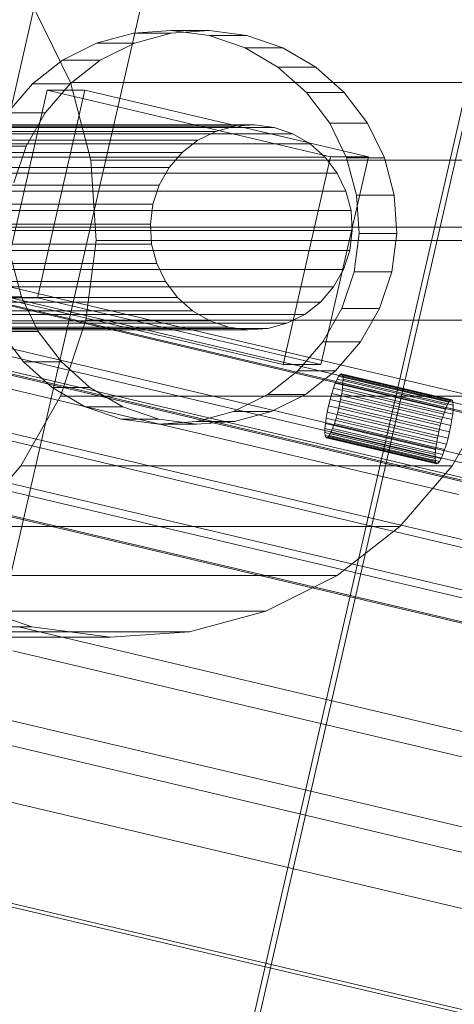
# Model space of a CAD drawing. Header units: millimetres. Extents: x -2233 to 61924, y -68080 to 6847.
# Tile 756 of 1056: x 19014 to 19067, y 2155 to 2275. Entities that reach past the tile are written whole.
import ezdxf

# ---------------------------------------------------------------- set-up
doc = ezdxf.new("R2010")
doc.units = ezdxf.units.MM
doc.layers.add('COTAS_P', color=1, linetype='Continuous', lineweight=0)
doc.layers.add('lateral_C10', color=7, linetype='Continuous', lineweight=0)
doc.dimstyles.new('R19_100', dxfattribs={"dimtxt": 250, "dimasz": 150, "dimexe": 150, "dimexo": 80, "dimgap": 100, "dimtad": 1, "dimtih": 1, "dimtoh": 1, "dimdsep": 46, "dimcen": 0.09, "dimadec": 0, "dimazin": 0, "dimtfac": 1, "dimtdec": 4, "dimtofl": 0, "dimtmove": 0, "dimatfit": 3, "dimfxl": 1, "dimtolj": 1, "dimtzin": 0, "dimarcsym": 0})

# ---------------------------------------------------------------- blocks, each defined once
blk = doc.blocks.new('DIM_R28_4')
at = {"layer": 'COTAS_P'}
for p, q in [((15248.37, 1279.09), (24311.82, 4109.09)), ((24311.82, 4109.09), (24155.23, 4107.34)), ((24311.82, 4109.09), (24182.05, 4021.43)), ((24580.07, 3250), (24311.82, 4109.09)), ((15248.37, 1279.09), (15378.14, 1366.76)), ((15248.37, 1279.09), (15404.97, 1280.85)), ((15516.62, 420), (15248.37, 1279.09))]:
    blk.add_line(p, q, dxfattribs=at)
blk.add_text('9495 P', height=250, rotation=17.3406, dxfattribs=at).set_placement((19750.29, 2789.55))
blk = doc.blocks.new('DIM_R28_20')
at = {"layer": 'COTAS_P'}
for p, q in [((19000, 2250), (19400, 2250)), ((19400, 2250), (19355, 2100)), ((19400, 0), (19400, 2250)), ((19400, 2250), (19445, 2100)), ((19400, 0), (19355, 150)), ((19400, 0), (19445, 150)), ((19000, 0), (19400, 0))]:
    blk.add_line(p, q, dxfattribs=at)
blk.add_text('2250 P', height=250, rotation=90, dxfattribs=at).set_placement((19300, 1125))

msp = doc.modelspace()

# ---------------------------------------------------------------- linework, layer by layer
at = {"layer": 'lateral_C10'}
for p, q in [((19010.399, 2198.271), (19034.964, 2305.415)), ((19005.409, 2233.152), (19021.487, 2303.283)), ((19019.843, 2267.645), (19015.56, 2276.433)), ((19027.527, 2273.677), (19023.046, 2272.456)), ((19032.158, 2273.988), (19027.527, 2273.677)), ((19027.527, 2273.677), (19032.131, 2273.677)), ((19027.649, 2272.456), (19032.131, 2273.677)), ((19032.131, 2273.677), (19036.761, 2273.988)), ((19036.76, 2273.377), (19032.158, 2273.988)), ((19032.158, 2273.988), (19036.761, 2273.988)), ((19041.155, 2271.868), (19036.76, 2273.377)), ((19036.76, 2273.377), (19041.363, 2273.377)), ((19036.761, 2273.988), (19041.363, 2273.377)), ((19041.363, 2273.377), (19045.758, 2271.868)), ((19023.046, 2272.456), (19018.885, 2270.372)), ((19023.046, 2272.456), (19027.649, 2272.456)), ((19023.488, 2270.372), (19027.649, 2272.456)), ((19032.291, 2110.476), (19069.584, 2273.141)), ((19032.949, 2110.476), (19070.242, 2273.141)), ((19045.176, 2269.518), (19041.155, 2271.868)), ((19041.155, 2271.868), (19045.758, 2271.868)), ((19045.758, 2271.868), (19049.779, 2269.518)), ((19018.885, 2270.372), (19015.205, 2267.505)), ((19018.885, 2270.372), (19023.488, 2270.372)), ((19019.808, 2267.505), (19023.488, 2270.372)), ((19048.667, 2266.419), (19045.176, 2269.518)), ((19045.176, 2269.518), (19049.779, 2269.518)), ((19049.779, 2269.518), (19053.27, 2266.419)), ((19015.205, 2267.505), (19012.148, 2263.966)), ((19015.205, 2267.505), (19019.808, 2267.505)), ((19016.751, 2263.966), (19019.808, 2267.505)), ((19022.351, 2258.179), (19019.843, 2267.645)), ((19019.843, 2267.645), (19072.45, 2267.645)), ((19011.203, 2241.413), (19017.009, 2266.738)), ((19015.806, 2241.413), (19021.612, 2266.738)), ((19051.597, 2258.587), (19017.009, 2266.738)), ((19017.009, 2266.738), (19021.612, 2266.738)), ((19021.612, 2266.738), (19056.201, 2258.587)), ((19051.495, 2262.688), (19048.667, 2266.419)), ((19048.667, 2266.419), (19053.27, 2266.419)), ((19053.27, 2266.419), (19056.098, 2262.688)), ((19012.148, 2263.966), (19016.751, 2263.966)), ((19014.433, 2259.89), (19016.751, 2263.966)), ((19053.55, 2258.47), (19051.495, 2262.688)), ((19051.495, 2262.688), (19056.098, 2262.688)), ((19056.098, 2262.688), (19058.154, 2258.47)), ((18953.727, 2261.696), (19037.57, 2261.696)), ((18956.061, 2262.332), (19039.905, 2262.332)), ((18958.473, 2262.494), (19042.317, 2262.494)), ((18960.87, 2262.175), (19044.713, 2262.175)), ((18963.159, 2261.389), (19047.002, 2261.389)), ((19035.403, 2260.61), (19037.57, 2261.696)), ((19037.57, 2261.696), (19039.905, 2262.332)), ((19039.905, 2262.332), (19042.317, 2262.494)), ((19042.317, 2262.494), (19044.713, 2262.175)), ((19044.713, 2262.175), (19047.002, 2261.389)), ((19047.002, 2261.389), (19049.097, 2260.166)), ((18951.56, 2260.61), (19035.403, 2260.61)), ((18965.253, 2260.166), (19049.097, 2260.166)), ((19033.487, 2259.117), (19035.403, 2260.61)), ((19049.097, 2260.166), (19050.915, 2258.551)), ((18949.643, 2259.117), (19033.487, 2259.117)), ((19009.83, 2259.89), (19014.433, 2259.89)), ((19012.945, 2255.433), (19014.433, 2259.89)), ((19031.894, 2257.274), (19033.487, 2259.117)), ((18967.071, 2258.551), (19050.915, 2258.551)), ((19022.991, 2248.399), (19022.351, 2258.179)), ((19022.351, 2258.179), (19074.959, 2258.179)), ((19051.597, 2258.587), (19045.791, 2233.262)), ((19050.394, 2233.262), (19056.201, 2258.587)), ((19050.915, 2258.551), (19052.388, 2256.608)), ((19056.201, 2258.587), (19051.597, 2258.587)), ((19054.755, 2253.926), (19053.55, 2258.47)), ((19053.55, 2258.47), (19058.154, 2258.47)), ((19058.154, 2258.47), (19059.358, 2253.926)), ((18948.051, 2257.274), (19031.894, 2257.274)), ((18968.544, 2256.608), (19052.388, 2256.608)), ((19030.687, 2255.151), (19031.894, 2257.274)), ((19052.388, 2256.608), (19053.458, 2254.411)), ((18946.844, 2255.151), (19030.687, 2255.151)), ((18969.615, 2254.411), (19053.458, 2254.411)), ((19029.912, 2252.83), (19030.687, 2255.151)), ((19053.458, 2254.411), (19054.086, 2252.045)), ((19055.062, 2249.232), (19054.755, 2253.926)), ((19054.755, 2253.926), (19059.358, 2253.926)), ((19059.358, 2253.926), (19059.665, 2249.232)), ((27727.139, 170.516), (18892.629, 2252.211)), ((18896.739, 2252.211), (27731.249, 170.516)), ((19029.912, 2252.83), (18946.068, 2252.83)), ((27797.008, 170.516), (18962.499, 2252.211)), ((18966.609, 2252.211), (27801.118, 170.516)), ((18970.242, 2252.045), (19054.086, 2252.045)), ((19029.598, 2250.4), (19029.912, 2252.83)), ((19054.086, 2252.045), (19054.245, 2249.6)), ((18945.755, 2250.4), (19029.598, 2250.4)), ((18970.402, 2249.6), (19054.245, 2249.6)), ((19029.758, 2247.955), (19029.598, 2250.4)), ((19054.245, 2249.6), (19053.932, 2247.17)), ((19021.735, 2238.68), (19022.991, 2248.399)), ((19022.991, 2248.399), (19075.598, 2248.399)), ((19054.459, 2244.567), (19055.062, 2249.232)), ((19055.062, 2249.232), (19059.665, 2249.232)), ((19059.665, 2249.232), (19059.062, 2244.567)), ((18945.914, 2247.955), (19029.758, 2247.955)), ((18970.088, 2247.17), (19053.932, 2247.17)), ((19069.431, 2227.15), (18982.96, 2247.525)), ((18992.167, 2247.525), (19078.637, 2227.15)), ((19030.385, 2245.589), (19029.758, 2247.955)), ((19053.932, 2247.17), (19053.156, 2244.849)), ((18891.289, 2246.367), (27725.799, 164.672)), ((27729.909, 164.672), (18895.399, 2246.367)), ((18961.159, 2246.367), (27795.668, 164.672)), ((27799.778, 164.672), (18965.269, 2246.367)), ((19013.853, 2241.53), (19012.649, 2246.074)), ((18946.542, 2245.589), (19030.385, 2245.589)), ((18969.313, 2244.849), (19053.156, 2244.849)), ((19031.456, 2243.392), (19030.385, 2245.589)), ((19053.156, 2244.849), (19051.949, 2242.726)), ((19052.97, 2240.11), (19054.459, 2244.567)), ((19054.459, 2244.567), (19059.062, 2244.567)), ((19059.062, 2244.567), (19057.574, 2240.11)), ((27725.129, 161.75), (18890.619, 2243.445)), ((18891.277, 2243.445), (27725.787, 161.75)), ((18947.612, 2243.392), (19031.456, 2243.392)), ((27798.451, 161.75), (18963.941, 2243.445)), ((18964.599, 2243.445), (27799.108, 161.75)), ((19032.929, 2241.449), (19031.456, 2243.392)), ((18968.106, 2242.726), (19051.949, 2242.726)), ((19051.949, 2242.726), (19050.357, 2240.883)), ((18949.085, 2241.449), (19032.929, 2241.449)), ((19009.25, 2241.53), (19013.853, 2241.53)), ((19015.806, 2241.413), (19011.203, 2241.413)), ((19011.203, 2241.413), (19045.791, 2233.262)), ((19015.909, 2237.312), (19013.853, 2241.53)), ((19050.394, 2233.262), (19015.806, 2241.413)), ((19034.747, 2239.834), (19032.929, 2241.449)), ((18950.903, 2239.834), (19034.747, 2239.834)), ((18966.513, 2240.883), (19050.357, 2240.883)), ((19036.841, 2238.611), (19034.747, 2239.834)), ((19050.357, 2240.883), (19048.44, 2239.39)), ((19050.653, 2236.034), (19052.97, 2240.11)), ((19052.97, 2240.11), (19057.574, 2240.11)), ((19057.574, 2240.11), (19055.256, 2236.034)), ((18952.998, 2238.611), (19036.841, 2238.611)), ((18964.597, 2239.39), (19048.44, 2239.39)), ((19018.634, 2229.397), (19021.735, 2238.68)), ((19021.735, 2238.68), (19074.343, 2238.68)), ((19039.13, 2237.825), (19036.841, 2238.611)), ((19048.44, 2239.39), (19046.273, 2238.304)), ((18955.287, 2237.825), (19039.13, 2237.825)), ((18957.683, 2237.506), (19041.527, 2237.506)), ((18960.095, 2237.668), (19043.939, 2237.668)), ((18962.43, 2238.304), (19046.273, 2238.304)), ((18980.727, 2237.785), (19067.198, 2217.41)), ((19076.404, 2217.41), (18989.934, 2237.785)), ((19041.527, 2237.506), (19039.13, 2237.825)), ((19043.939, 2237.668), (19041.527, 2237.506)), ((19046.273, 2238.304), (19043.939, 2237.668)), ((19083.287, 2150.491), (18718.19, 2236.52)), ((18772.441, 2236.52), (19137.539, 2150.491)), ((19011.305, 2237.312), (19014.133, 2233.581)), ((19011.305, 2237.312), (19015.909, 2237.312)), ((19018.736, 2233.581), (19015.909, 2237.312)), ((19047.595, 2232.495), (19050.653, 2236.034)), ((19050.653, 2236.034), (19055.256, 2236.034)), ((19055.256, 2236.034), (19052.199, 2232.495)), ((19014.133, 2233.581), (19017.624, 2230.482)), ((19014.133, 2233.581), (19018.736, 2233.581)), ((19022.228, 2230.482), (19018.736, 2233.581)), ((19045.791, 2233.262), (19050.394, 2233.262)), ((19043.916, 2229.628), (19047.595, 2232.495)), ((19047.595, 2232.495), (19052.199, 2232.495)), ((19052.199, 2232.495), (19048.519, 2229.628)), ((19052.381, 2231.474), (19052.17, 2230.989)), ((19052.577, 2231.834), (19052.381, 2231.474)), ((19065.832, 2228.304), (19052.381, 2231.474)), ((19052.751, 2232.056), (19052.577, 2231.834)), ((19066.028, 2228.664), (19052.577, 2231.834)), ((19052.897, 2232.131), (19052.751, 2232.056)), ((19066.202, 2228.886), (19052.751, 2232.056)), ((19053.008, 2232.056), (19052.897, 2232.131)), ((19066.348, 2228.961), (19052.897, 2232.131)), ((19053.08, 2231.834), (19053.008, 2232.056)), ((19066.459, 2228.886), (19053.008, 2232.056)), ((19053.112, 2231.474), (19053.08, 2231.834)), ((19066.531, 2228.664), (19053.08, 2231.834)), ((19053.1, 2230.989), (19053.112, 2231.474)), ((19066.563, 2228.304), (19053.112, 2231.474)), ((19017.624, 2230.482), (19021.645, 2228.132)), ((19017.624, 2230.482), (19022.228, 2230.482)), ((19026.248, 2228.132), (19022.228, 2230.482)), ((19051.953, 2230.399), (19051.738, 2229.725)), ((19052.17, 2230.989), (19051.953, 2230.399)), ((19065.404, 2227.229), (19051.953, 2230.399)), ((19065.621, 2227.82), (19052.17, 2230.989)), ((19052.953, 2229.725), (19053.047, 2230.399)), ((19053.047, 2230.399), (19053.1, 2230.989)), ((19066.498, 2227.229), (19053.047, 2230.399)), ((19066.551, 2227.82), (19053.1, 2230.989)), ((19013.806, 2220.905), (19018.634, 2229.397)), ((19018.634, 2229.397), (19071.242, 2229.397)), ((19039.755, 2227.544), (19043.916, 2229.628)), ((19043.916, 2229.628), (19048.519, 2229.628)), ((19048.519, 2229.628), (19044.358, 2227.544)), ((19051.533, 2228.994), (19051.346, 2228.234)), ((19051.738, 2229.725), (19051.533, 2228.994)), ((19064.984, 2225.825), (19051.533, 2228.994)), ((19065.189, 2226.556), (19051.738, 2229.725)), ((19052.661, 2228.234), (19052.823, 2228.994)), ((19052.823, 2228.994), (19052.953, 2229.725)), ((19066.274, 2225.825), (19052.823, 2228.994)), ((19066.404, 2226.556), (19052.953, 2229.725)), ((19066.202, 2228.886), (19066.348, 2228.961)), ((19066.348, 2228.961), (19066.459, 2228.886)), ((19071.242, 2229.397), (19066.413, 2220.905)), ((19021.645, 2228.132), (19026.041, 2226.623)), ((19021.645, 2228.132), (19026.248, 2228.132)), ((19030.644, 2226.623), (19026.248, 2228.132)), ((19051.346, 2228.234), (19051.184, 2227.474)), ((19064.797, 2225.065), (19051.346, 2228.234)), ((19052.474, 2227.474), (19052.661, 2228.234)), ((19052.661, 2228.234), (19066.112, 2225.065)), ((19065.404, 2227.229), (19065.621, 2227.82)), ((19065.621, 2227.82), (19065.832, 2228.304)), ((19065.832, 2228.304), (19066.028, 2228.664)), ((19066.028, 2228.664), (19066.202, 2228.886)), ((19066.459, 2228.886), (19066.531, 2228.664)), ((19066.551, 2227.82), (19066.498, 2227.229)), ((19066.531, 2228.664), (19066.563, 2228.304)), ((19066.563, 2228.304), (19066.551, 2227.82)), ((19026.041, 2226.623), (19030.642, 2226.012)), ((19026.041, 2226.623), (19030.644, 2226.623)), ((19035.245, 2226.012), (19030.644, 2226.623)), ((19035.273, 2226.323), (19039.755, 2227.544)), ((19039.755, 2227.544), (19044.358, 2227.544)), ((19044.358, 2227.544), (19039.876, 2226.323)), ((19051.054, 2226.743), (19050.96, 2226.07)), ((19051.184, 2227.474), (19051.054, 2226.743)), ((19064.505, 2223.574), (19051.054, 2226.743)), ((19064.635, 2224.305), (19051.184, 2227.474)), ((19052.054, 2226.07), (19052.269, 2226.743)), ((19052.269, 2226.743), (19052.474, 2227.474)), ((19065.72, 2223.574), (19052.269, 2226.743)), ((19065.925, 2224.305), (19052.474, 2227.474)), ((19064.984, 2225.825), (19065.189, 2226.556)), ((19065.189, 2226.556), (19065.404, 2227.229)), ((19066.404, 2226.556), (19066.274, 2225.825)), ((19066.498, 2227.229), (19066.404, 2226.556)), ((19030.642, 2226.012), (19035.273, 2226.323)), ((19030.642, 2226.012), (19035.245, 2226.012)), ((19039.876, 2226.323), (19035.245, 2226.012)), ((19035.273, 2226.323), (19039.876, 2226.323)), ((19050.907, 2225.479), (19050.895, 2224.995)), ((19050.96, 2226.07), (19050.907, 2225.479)), ((19064.358, 2222.31), (19050.907, 2225.479)), ((19064.411, 2222.9), (19050.96, 2226.07)), ((19051.626, 2224.995), (19051.837, 2225.479)), ((19051.837, 2225.479), (19052.054, 2226.07)), ((19065.288, 2222.31), (19051.837, 2225.479)), ((19065.505, 2222.9), (19052.054, 2226.07)), ((19064.797, 2225.065), (19064.984, 2225.825)), ((19066.274, 2225.825), (19066.112, 2225.065)), ((19134.859, 2138.803), (18769.762, 2224.832)), ((19050.895, 2224.995), (19050.927, 2224.635)), ((19064.346, 2221.825), (19050.895, 2224.995)), ((19050.927, 2224.635), (19050.999, 2224.413)), ((19064.378, 2221.465), (19050.927, 2224.635)), ((19050.999, 2224.413), (19051.11, 2224.338)), ((19064.45, 2221.244), (19050.999, 2224.413)), ((19051.11, 2224.338), (19051.256, 2224.413)), ((19064.561, 2221.169), (19051.11, 2224.338)), ((19051.256, 2224.413), (19051.43, 2224.635)), ((19064.707, 2221.244), (19051.256, 2224.413)), ((19051.43, 2224.635), (19051.626, 2224.995)), ((19064.881, 2221.465), (19051.43, 2224.635)), ((19065.077, 2221.825), (19051.626, 2224.995)), ((19064.505, 2223.574), (19064.635, 2224.305)), ((19064.635, 2224.305), (19064.797, 2225.065)), ((19065.925, 2224.305), (19065.72, 2223.574)), ((19066.112, 2225.065), (19065.925, 2224.305)), ((19064.411, 2222.9), (19064.505, 2223.574)), ((19065.72, 2223.574), (19065.505, 2222.9)), ((19064.346, 2221.825), (19064.358, 2222.31)), ((19064.378, 2221.465), (19064.346, 2221.825)), ((19064.358, 2222.31), (19064.411, 2222.9)), ((19065.077, 2221.825), (19064.881, 2221.465)), ((19065.288, 2222.31), (19065.077, 2221.825)), ((19065.505, 2222.9), (19065.288, 2222.31)), ((19007.436, 2213.531), (19013.806, 2220.905)), ((19013.806, 2220.905), (19066.413, 2220.905)), ((19066.413, 2220.905), (19060.044, 2213.531)), ((19064.45, 2221.244), (19064.378, 2221.465)), ((19064.561, 2221.169), (19064.45, 2221.244)), ((19064.707, 2221.244), (19064.561, 2221.169)), ((19064.881, 2221.465), (19064.707, 2221.244)), ((19007.436, 2213.531), (19060.044, 2213.531)), ((19060.044, 2213.531), (19052.377, 2207.558)), ((18999.77, 2207.558), (19052.377, 2207.558)), ((19052.377, 2207.558), (19043.709, 2203.217)), ((19015.138, 2201.298), (19005.981, 2204.442)), ((18991.101, 2203.217), (19043.709, 2203.217)), ((19043.709, 2203.217), (19034.372, 2200.674)), ((18962.531, 2201.298), (19015.138, 2201.298)), ((27664.175, 151.298), (18964.175, 2201.298)), ((18981.764, 2200.674), (19034.372, 2200.674)), ((19013.494, 2201.298), (27713.494, 151.298)), ((19024.725, 2200.026), (19015.138, 2201.298)), ((19034.372, 2200.674), (19024.725, 2200.026)), ((18972.117, 2200.026), (19024.725, 2200.026)), ((18963.505, 2198.376), (27663.505, 148.376)), ((27712.824, 148.376), (19012.824, 2198.376))]:
    msp.add_line(p, q, dxfattribs=at)

# ---------------------------------------------------------------- dimensions: what is measured, and where the dimension line sits
at = {"layer": 'COTAS_P'}
for p1, p2, distance, picture, middle in [((15516.618, 420), (24580.067, 3250), 900, 'DIM_R28_4', (19780.096, 2694.095)), ((19000, 0), (19000, 2250), -400, 'DIM_R28_20', (19400, 1125))]:
    dim = msp.add_aligned_dim(p1=p1, p2=p2, distance=distance, text='<> P', dimstyle='R19_100', dxfattribs=at)
    dim.commit()
    dim.dimension.update_dxf_attribs({"geometry": picture, "text_midpoint": middle})

doc.saveas('drawing.dxf')
